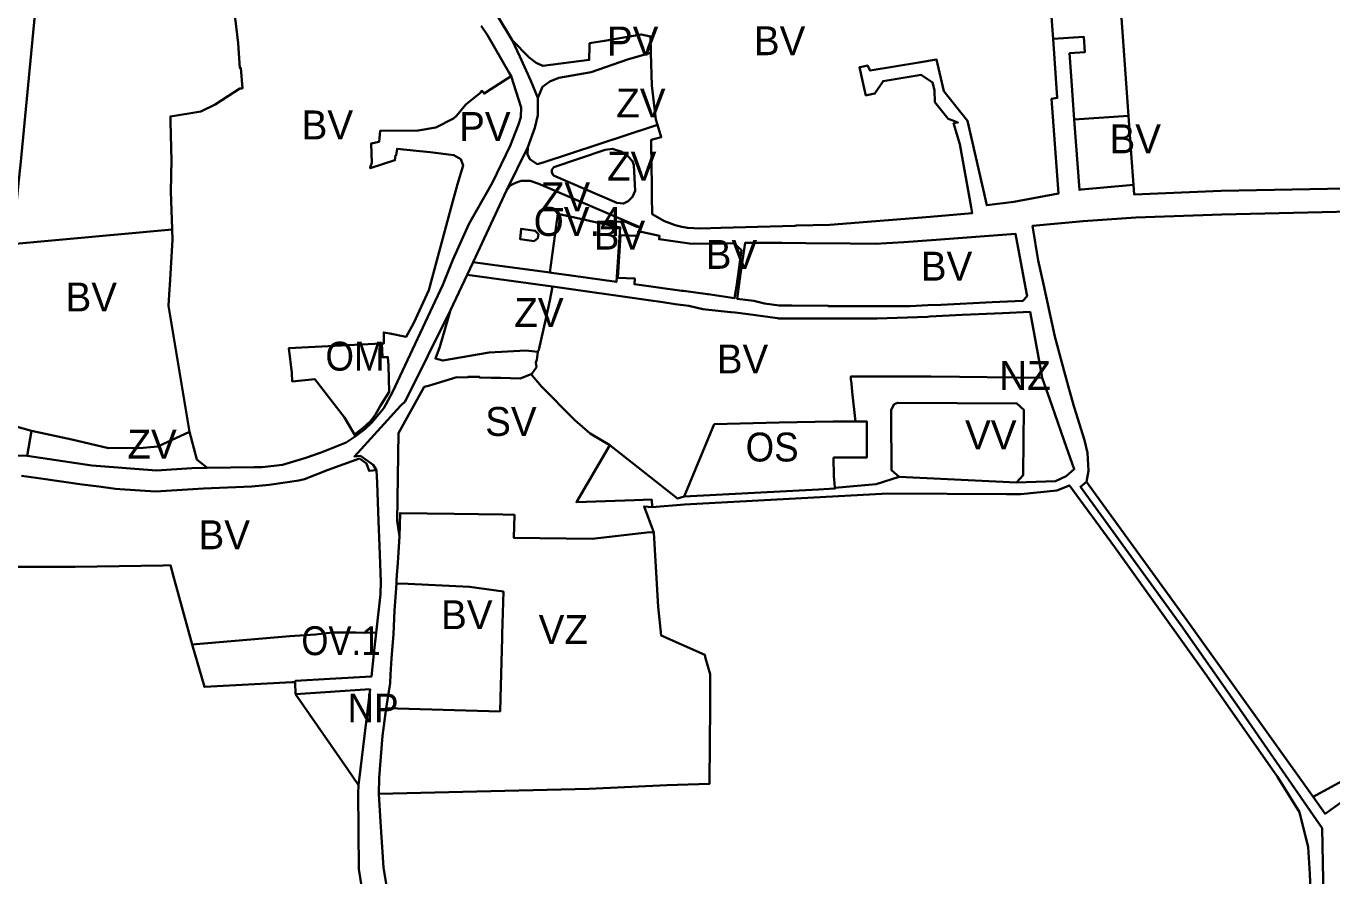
# Model space of a CAD drawing. Extents: x -650451 to -642268, y -1075216 to -1066610.
# Drawn here: x -643995 to -643317, y -1070322 to -1069881 of the extents above; entities that cross this region are included whole.
import ezdxf

# ---------------------------------------------------------------- set-up
doc = ezdxf.new("R2010")
doc.units = 0
doc.header["$LTSCALE"] = 6
doc.layers.add('1', color=7, linetype='Continuous', lineweight=35)
doc.layers.add('2', color=7, linetype='Continuous')
doc.layers.add('3', color=7, linetype='Continuous')

msp = doc.modelspace()

# ---------------------------------------------------------------- linework, layer by layer
at = {"layer": '1'}
for p, q in [((-643738.33, -1069896.97), (-643742.29, -1069888.47)), ((-643732.53, -1069909.55), (-643738.33, -1069896.97)), ((-643729.03, -1069918.43), (-643732.53, -1069909.55)), ((-643728.96, -1069927.36), (-643729.03, -1069918.43)), ((-643737.7, -1069923.41), (-643737.81, -1069928.44)), ((-643730.52, -1069934.04), (-643728.96, -1069927.36)), ((-643422.204, -1069927.68), (-643450.3, -1069929.7)), ((-643738.92, -1069932.34), (-643742.07, -1069940.15)), ((-643737.81, -1069928.44), (-643738.92, -1069932.34)), ((-643734.17, -1069944.01), (-643730.52, -1069934.04)), ((-643745.22, -1069966.6), (-643734.17, -1069944.01)), ((-643762.62, -1070003.76), (-643745.22, -1069966.6)), ((-643918.88, -1069986.82), (-644004.06, -1069994.59)), ((-643765.72, -1070010.38), (-643762.62, -1070003.76)), ((-643774.32, -1070028.74), (-643765.72, -1070010.38)), ((-643721.32, -1070016.37), (-643765.72, -1070010.38)), ((-643804.45, -1070071.29), (-643808.92, -1070079.54)), ((-643808.92, -1070079.54), (-643815.21, -1070087)), ((-643994.19, -1070104.38), (-643991.99, -1070091.37)), ((-643824.22, -1070093.34), (-643823.88, -1070094.27)), ((-644004.68, -1070104.25), (-643994.19, -1070104.38)), ((-643842.52, -1070102.99), (-643849.43, -1070105.38)), ((-643876.23, -1070110.29), (-643900.73, -1070110.57)), ((-643849.43, -1070105.38), (-643861.56, -1070109.03)), ((-643837.88, -1070111.63), (-643821.62, -1070105.75)), ((-643821.62, -1070105.75), (-643817.98, -1070108.27)), ((-643814.47, -1070109.04), (-643821.16, -1070104.38)), ((-643812.68, -1070111.83), (-643814.47, -1070109.04)), ((-643997.23, -1070114.76), (-643988.28, -1070116.02)), ((-643988.28, -1070116.02), (-643965.66, -1070119.19)), ((-643850.1, -1070116.44), (-643837.88, -1070111.63)), ((-643541.19, -1070115.27), (-643480.35, -1070118.12)), ((-643965.66, -1070119.19), (-643956.95, -1070120.26)), ((-643854.84, -1070228.19), (-643854.98, -1070221.87))]:
    msp.add_line(p, q, dxfattribs=at)
for points in [[(-643902.55, -1069742.76), (-643980.59, -1069773.52), (-643987.99, -1069851.72), (-643997.58, -1069951.51), (-643998.84, -1069964.53), (-644000.57, -1069982.55), (-644002.61, -1069991.44), (-644004.06, -1069994.59)], [(-643918.88, -1069986.82), (-643918.89, -1069986.45), (-643919.56, -1069967.29), (-643919.32, -1069950.49), (-643919.43, -1069945.16), (-643919.45, -1069944.39), (-643919.73, -1069930.79), (-643919.78, -1069928.09), (-643903.94, -1069925.59), (-643896.57, -1069921.83), (-643883.81, -1069913.64), (-643882.43, -1069913.54), (-643883.23, -1069902.88), (-643883.82, -1069902.98), (-643884.67, -1069890.08), (-643887.35, -1069866.84), (-643890.8, -1069837), (-643893.29, -1069813.42), (-643895.71, -1069795.81), (-643898.69, -1069775.37), (-643902.55, -1069742.76)], [(-643419.62, -1069963.66), (-643419.27, -1069968.58), (-643373.94, -1069966.68), (-643254.27, -1069964.45), (-643208.32, -1069959.24), (-643177.66, -1069954.76), (-643165.1, -1069952.97), (-643104.67, -1069937.61), (-643100.67, -1069936.63), (-642920.18, -1069878.46), (-642864.62, -1069858.27), (-642788.08, -1069827.14), (-642782.69, -1069824.93)], [(-643742.29, -1069888.47), (-643766.19, -1069848.7), (-643771.78, -1069833.76)], [(-643422.204, -1069927.68), (-643427.6, -1069852.59), (-643463.51, -1069857.44)], [(-643463.51, -1069857.44), (-643463.31, -1069860.18), (-643461.326, -1069887.84)], [(-643758.44, -1069881.07), (-643755.12, -1069885.83), (-643743.79, -1069905.36)], [(-643670.19, -1069895.08), (-643670.38, -1069886.48), (-643675.37, -1069885.47), (-643694.39, -1069888.73), (-643702.06, -1069890.07), (-643702.1, -1069891.54), (-643702.27, -1069898.7), (-643726.36, -1069901.85), (-643729.79, -1069900.16), (-643733.46, -1069897.54), (-643742.29, -1069888.47)], [(-643450.3, -1069929.7), (-643451.74, -1069909.63), (-643452.77, -1069895.25), (-643444.79, -1069894.68), (-643445.37, -1069886.7), (-643461.326, -1069887.84)], [(-643461.326, -1069887.84), (-643459.13, -1069918.47), (-643462.1, -1069918.97), (-643458.57, -1069968.17), (-643481.78, -1069972.39), (-643495.77, -1069974.18), (-643505.75, -1069930.32), (-643518.04, -1069914.93), (-643521.85, -1069898.57), (-643531.12, -1069900.1), (-643556.34, -1069904.25), (-643557.79, -1069901.58), (-643561.44, -1069902.43), (-643561.93, -1069902.54), (-643560.27, -1069909.62), (-643558.51, -1069917.18), (-643558.02, -1069917.07), (-643553.88, -1069916.1), (-643549.62, -1069909.73), (-643529.84, -1069906.47), (-643523.88, -1069910.46), (-643522.93, -1069914.51), (-643522.73, -1069920.68), (-643515.9, -1069929.25), (-643513.45, -1069930.21), (-643510.73, -1069931.27), (-643513.03, -1069931.61), (-643509.76, -1069942.51), (-643503.83, -1069975.21), (-643503.28, -1069978.23), (-643525.19, -1069980.24), (-643577.28, -1069984.45), (-643594.61, -1069984.78), (-643595.41, -1069984.8), (-643633.99, -1069985.92), (-643644.43, -1069986.23), (-643647.93, -1069986.17), (-643651.29, -1069985.85), (-643653.13, -1069985.58), (-643654.19, -1069985.42), (-643657.61, -1069984.47), (-643663.25, -1069982.43), (-643669.55, -1069978.85), (-643669.69, -1069969.4), (-643669.81, -1069962.16), (-643669.9, -1069955.17), (-643670.1, -1069940.27), (-643664.84, -1069938.85), (-643666.76, -1069932.44)], [(-643729.03, -1069918.43), (-643726.55, -1069912.75), (-643722.71, -1069909.9), (-643718.01, -1069908.06), (-643701.32, -1069905.05), (-643682.31, -1069898.46), (-643672.1, -1069895.61), (-643670.19, -1069895.08)], [(-643670.19, -1069895.08), (-643669.81, -1069912.01), (-643667.59, -1069929.66), (-643666.76, -1069932.44)], [(-643742.81, -1069907.09), (-643753.35, -1069913.96), (-643756.9, -1069916.19), (-643757.86, -1069914.84), (-643758.62, -1069915.19), (-643758.42, -1069915.49), (-643759.21, -1069916.13), (-643766.34, -1069921.94), (-643771.16, -1069927.75), (-643772.85, -1069929.11), (-643781.91, -1069933.8), (-643791.18, -1069935.34), (-643810.91, -1069935.62), (-643811.39, -1069941.24), (-643815.46, -1069942.05), (-643815.13, -1069952.16), (-643815.99, -1069954.63), (-643816.05, -1069955.02), (-643803.21, -1069950.84), (-643802.81, -1069948.22), (-643802.52, -1069948.24), (-643802.06, -1069944.84), (-643791.94, -1069945.92), (-643784.86, -1069946.66), (-643772.59, -1069948.11), (-643769.02, -1069950.29), (-643767.83, -1069953.6), (-643770.72, -1069963.27), (-643774.22, -1069975.86), (-643783.89, -1070011.95), (-643785.51, -1070018.31), (-643793.4, -1070035.34), (-643797.34, -1070042.53), (-643805.84, -1070040.84), (-643808.98, -1070040.25), (-643808.93, -1070045.95), (-643810, -1070046)], [(-643743.79, -1069905.36), (-643742.81, -1069907.09), (-643737.7, -1069923.41)], [(-643419.62, -1069963.66), (-643420.79, -1069947.35), (-643422.204, -1069927.68)], [(-643666.76, -1069932.44), (-643668.91, -1069933.14), (-643726.19, -1069951.97), (-643729.35, -1069952.81), (-643733.15, -1069950.22), (-643734.27, -1069947.61), (-643734.17, -1069944.01)], [(-643450.3, -1069929.7), (-643447.67, -1069966.19), (-643446.63, -1069966), (-643419.62, -1069963.66)], [(-643742.07, -1069940.15), (-643743.38, -1069943.39), (-643752.49, -1069962.35), (-643764.87, -1069984.09)], [(-643695.125, -1069983.767), (-643692.98, -1069982.69), (-643691.06, -1069982.27), (-643687.81, -1069982.82), (-643685.67, -1069982.55), (-643683.42, -1069982.81), (-643677.51, -1069985.4), (-643676.37, -1069985.39), (-643728.47, -1069963.1), (-643732.86, -1069961.6), (-643737.58, -1069961.56), (-643740.49, -1069962.49), (-643743.25, -1069964.02), (-643745.22, -1069966.6)], [(-643695.125, -1069983.767), (-643702.09, -1069982.21), (-643707.53, -1069981.08), (-643718.6, -1069978.57), (-643722.74, -1070009.16)], [(-643254.4, -1069976.15), (-643373.64, -1069979.08), (-643418.4, -1069980.62), (-643445.77, -1069982.42), (-643471.94, -1069984.91), (-643469.13, -1070002.85), (-643466.37, -1070015.26), (-643460.33, -1070042.34), (-643455.53, -1070060.39), (-643452.9, -1070069.97), (-643450.4, -1070079.05), (-643445.02, -1070096.17), (-643443.49, -1070102.74), (-643442.9, -1070112.05), (-643443.97, -1070117.9)], [(-643918.88, -1069986.82), (-643918.69, -1069992.23), (-643920.16, -1070015.69), (-643920.29, -1070017.73), (-643920.84, -1070026.46), (-643909.87, -1070091.95)], [(-643764.87, -1069984.09), (-643773.13, -1070002.49), (-643778.27, -1070015.49), (-643804.45, -1070071.29)], [(-643695.125, -1069983.767), (-643693.28, -1069984.18), (-643686.92, -1069985.56), (-643686.16, -1069985.71), (-643688.1, -1070013.97), (-643711.72, -1070010.71), (-643721.8, -1070009.29), (-643722.74, -1070009.16)], [(-643722.74, -1070009.16), (-643755.1, -1070004.78), (-643762.62, -1070003.76)], [(-643728.88, -1070050.26), (-643728.42, -1070049.37), (-643724.77, -1070033.13), (-643722.66, -1070023.7), (-643721.32, -1070016.37)], [(-643466.98, -1070063.76), (-643468.6, -1070054.97), (-643470.85, -1070042.79), (-643473.29, -1070029.61), (-643487.6, -1070030.24), (-643504.24, -1070030.98), (-643508.47, -1070031.16), (-643525.54, -1070032), (-643526.62, -1070032.13), (-643552.69, -1070032.99), (-643557.2, -1070033.03), (-643565.21, -1070033.03), (-643566.24, -1070033.01), (-643577.5, -1070033.02), (-643585.22, -1070033.01), (-643586.11, -1070032.93), (-643586.7, -1070033.07), (-643603.71, -1070033.01), (-643604.4, -1070032.91), (-643619.67, -1070030.77), (-643626.45, -1070029.9), (-643628.59, -1070029.68), (-643628.86, -1070029.65), (-643643.23, -1070028.19), (-643650.61, -1070026.47), (-643657.69, -1070025.5), (-643664.03, -1070024.6), (-643671.5, -1070023.55), (-643721.32, -1070016.37)], [(-643821.16, -1070104.38), (-643824.26, -1070104.66), (-643800.38, -1070078.4), (-643797.92, -1070076.1), (-643774.32, -1070028.74)], [(-643774.32, -1070028.74), (-643779.92, -1070047.69), (-643782.17, -1070053.87), (-643778.32, -1070054.84), (-643754.31, -1070050.67), (-643735.17, -1070049.66), (-643728.88, -1070050.26)], [(-644050.12, -1070033.64), (-644044.18, -1070064.43), (-644041.71, -1070077.29), (-644022.77, -1070082.66), (-644003.7, -1070088.06), (-643991.99, -1070091.37)], [(-643824.22, -1070093.34), (-643829.38, -1070084.37), (-643844.87, -1070064.51), (-643856.49, -1070065.66), (-643856.72, -1070061.26), (-643858.23, -1070048.35), (-643820.78, -1070046.59), (-643810, -1070046)], [(-643824.22, -1070093.34), (-643819.67, -1070089.82), (-643815.9, -1070086.27), (-643813.21, -1070082.8), (-643810.91, -1070078.63), (-643806.17, -1070071.18), (-643806.59, -1070057.37), (-643806.86, -1070053.03), (-643809.71, -1070053.15), (-643810, -1070046)], [(-643732.39, -1070061.88), (-643732.15, -1070061.76), (-643729.65, -1070058.21), (-643729.93, -1070055.92), (-643729.53, -1070054.51), (-643728.88, -1070050.26)], [(-643800.88, -1070146.32), (-643802.09, -1070138.03), (-643801.31, -1070092.6), (-643787.98, -1070068.57), (-643785.75, -1070067.9), (-643771, -1070063.49), (-643765.22, -1070063.59), (-643765.22, -1070063.29), (-643759.22, -1070063.39), (-643759.23, -1070063.69), (-643753.18, -1070063.79), (-643752.98, -1070063.79), (-643748.14, -1070063.86), (-643738.08, -1070064.14), (-643732.39, -1070061.88)], [(-643732.39, -1070061.88), (-643731.97, -1070062.7), (-643727.07, -1070068.27), (-643710.29, -1070085.29), (-643709.81, -1070085.75), (-643701.7, -1070092.73), (-643691.59, -1070098.73)], [(-643466.98, -1070063.76), (-643509.99, -1070063.32), (-643524.89, -1070063.17), (-643552.04, -1070063.13), (-643566.34, -1070063.1), (-643566.34, -1070064.44), (-643566.09, -1070066.76), (-643565.62, -1070071.18), (-643564, -1070086.45)], [(-643466.98, -1070063.76), (-643461.99, -1070078.02), (-643455.5, -1070096.53), (-643450.34, -1070111.28), (-643454.6, -1070114.84), (-643460.12, -1070117.42), (-643480.35, -1070118.12)], [(-643541.19, -1070115.27), (-643545.17, -1070111.83), (-643545.37, -1070083.6), (-643545.39, -1070080.47), (-643543.81, -1070077.47), (-643542.2, -1070076.82), (-643480.07, -1070077.11), (-643476.46, -1070080.46), (-643476.65, -1070096.06), (-643476.86, -1070114.3), (-643480.35, -1070118.12)], [(-643815.21, -1070087), (-643819.06, -1070090.61), (-643823.88, -1070094.27)], [(-643652.98, -1070125.53), (-643637.32, -1070087.9), (-643603.66, -1070086.95), (-643575.48, -1070086.52), (-643573.77, -1070086.55), (-643564, -1070086.45)], [(-643574.72, -1070120.95), (-643574.92, -1070118.6), (-643575.25, -1070114.83), (-643575.33, -1070105.28), (-643558.05, -1070105.19), (-643558.02, -1070086.58), (-643564, -1070086.45)], [(-643991.99, -1070091.37), (-643971.03, -1070095.79), (-643951.99, -1070100.35), (-643933.96, -1070100.18), (-643926.33, -1070099.5), (-643909.87, -1070091.95)], [(-643900.73, -1070110.57), (-643906.06, -1070106.23), (-643909.87, -1070091.95)], [(-643823.88, -1070094.27), (-643828.55, -1070097.48), (-643841.58, -1070102.66), (-643842.52, -1070102.99)], [(-643691.59, -1070098.73), (-643708.96, -1070128.43), (-643678.68, -1070127.35), (-643669.82, -1070127.03), (-643669.62, -1070131.03)], [(-643652.98, -1070125.53), (-643656.38, -1070126.56), (-643691.59, -1070098.73)], [(-643927.05, -1070111.9), (-643960.58, -1070109.39), (-643994.19, -1070104.38)], [(-643900.73, -1070110.57), (-643908.61, -1070110.66), (-643927.05, -1070111.9)], [(-643861.56, -1070109.03), (-643872.23, -1070110.25), (-643876.23, -1070110.29)], [(-643817.98, -1070108.27), (-643816.58, -1070112.14), (-643812.68, -1070111.83)], [(-643877.6, -1070120.22), (-643868.55, -1070119.48), (-643853.12, -1070117.14), (-643850.1, -1070116.44)], [(-643812.68, -1070111.83), (-643812.42, -1070118.32), (-643811.64, -1070138.19), (-643811.2, -1070151.02), (-643810.49, -1070169.78), (-643810.68, -1070176.11), (-643812.86, -1070196.23)], [(-643541.19, -1070115.27), (-643553.16, -1070118.97), (-643574.72, -1070120.95)], [(-643323.48, -1070404.29), (-643323.32, -1070398.24), (-643319.68, -1070396.52), (-643321.63, -1070297.65), (-643365.81, -1070233.74), (-643394.72, -1070192.46), (-643447.11, -1070120.36), (-643443.97, -1070117.9)], [(-643443.97, -1070117.9), (-643391.77, -1070189.72), (-643326.26, -1070281.43)], [(-643956.95, -1070120.26), (-643948.28, -1070121.51), (-643946.13, -1070121.7)], [(-643946.13, -1070121.7), (-643927.49, -1070122.78), (-643902.7, -1070121.29), (-643877.6, -1070120.22)], [(-643377.4, -1070373.91), (-643369.96, -1070370.47), (-643364.57, -1070372.2), (-643339.86, -1070385.67), (-643332.76, -1070386.69), (-643328.7, -1070384.53), (-643327.21, -1070380.37), (-643328.23, -1070357.18), (-643328.02, -1070343.62), (-643327.74, -1070325.85), (-643328, -1070321.45), (-643328.87, -1070307.62), (-643333.3, -1070289.47), (-643344.72, -1070271.05), (-643381.54, -1070218.57), (-643429.35, -1070151.61), (-643452.86, -1070119.74), (-643459.33, -1070122.38), (-643478.13, -1070124.25), (-643485.57, -1070124.21), (-643547.12, -1070123.91), (-643652.76, -1070129.53), (-643669.62, -1070131.03)], [(-643574.72, -1070120.95), (-643574.68, -1070121.37), (-643583.12, -1070121.82), (-643652.98, -1070125.53)], [(-643669.62, -1070131.03), (-643673.76, -1070130.59), (-643668.79, -1070144.14)], [(-644050.01, -1070138.19), (-644047.4, -1070162.68), (-644029.46, -1070162.44), (-644001.25, -1070162.03), (-643969.23, -1070161.95), (-643923.5, -1070161.3), (-643919.79, -1070161.15), (-643918.18, -1070167.04), (-643908.56, -1070202.27)], [(-643800.88, -1070146.32), (-643800.5, -1070134.09), (-643772.38, -1070134.47), (-643747.09, -1070134.82), (-643741.1, -1070134.91), (-643741.39, -1070146.98), (-643700.68, -1070147.41), (-643670.82, -1070144.04), (-643668.79, -1070144.14)], [(-643668.79, -1070144.14), (-643666.41, -1070182.7), (-643664.83, -1070197.66), (-643642.28, -1070207.75), (-643641.8, -1070209.42), (-643639.36, -1070217.78), (-643639.49, -1070235.43), (-643639.63, -1070253.09), (-643639.79, -1070274.68), (-643661.89, -1070275.34), (-643702.24, -1070277.22), (-643767.92, -1070278.79), (-643811.51, -1070279.84)], [(-643802.43, -1070170.63), (-643802.31, -1070168.83), (-643802.15, -1070166.28), (-643801.76, -1070159.87), (-643800.88, -1070146.32)], [(-643802.43, -1070170.63), (-643803.34, -1070184.74), (-643804.01, -1070196.99), (-643804.92, -1070209.57), (-643805.46, -1070217.99), (-643805.74, -1070222.47), (-643807.76, -1070235.39)], [(-643807.76, -1070235.39), (-643801.78, -1070235.57), (-643748.61, -1070237.12), (-643748.41, -1070230.13), (-643747.5, -1070198.86), (-643747.45, -1070196.95), (-643746.8, -1070174.87), (-643764.44, -1070172.34), (-643796.35, -1070170.9), (-643802.43, -1070170.63)], [(-643812.86, -1070196.23), (-643823.46, -1070196.05), (-643835.87, -1070196.07), (-643844.39, -1070197.15), (-643857.8, -1070198.08), (-643908.56, -1070202.27)], [(-643854.98, -1070221.87), (-643854.85, -1070221.2), (-643837.09, -1070220.17), (-643815.36, -1070218.9), (-643814.1, -1070207.22), (-643813.9, -1070205.47), (-643812.86, -1070196.23)], [(-643326.26, -1070281.43), (-643267.55, -1070249.49), (-643219.4, -1070225.8), (-643207.1, -1070209.72), (-643187.06, -1070205.98), (-643066.26, -1070201.69), (-642950.42, -1070197.58)], [(-643854.98, -1070221.87), (-643856.64, -1070221.95), (-643902.14, -1070224.35), (-643908.56, -1070202.27)], [(-643326.26, -1070281.43), (-643320, -1070290.2), (-643267.75, -1070252.77), (-643208.09, -1070223.14), (-643196.16, -1070217.22), (-643185.16, -1070214.62), (-643086.36, -1070210.57), (-642946.24, -1070204.83)], [(-643854.84, -1070228.19), (-643816.06, -1070225.6), (-643821.11, -1070266.91), (-643822.14, -1070275.37)], [(-643822.14, -1070275.37), (-643827.73, -1070267.3), (-643854.84, -1070228.19)], [(-643811.51, -1070279.84), (-643811.34, -1070271.58), (-643809.72, -1070249.74), (-643807.76, -1070235.39)], [(-643822.14, -1070275.37), (-643822.17, -1070276.1), (-643822.26, -1070278.85), (-643821.9, -1070319.09), (-643814.11, -1070367.77)], [(-643811.51, -1070279.84), (-643810.66, -1070294.47), (-643809.12, -1070318.15), (-643808.57, -1070321.41), (-643801.16, -1070365.63), (-643793.87, -1070409.87), (-643790.37, -1070435.73), (-643789.85, -1070457.79), (-643792.3, -1070491.62), (-643685.51, -1070484.11), (-643556.78, -1070472.69), (-643535.28, -1070462.36), (-643515.79, -1070458.2), (-643493.94, -1070454.16), (-643457.91, -1070443.79), (-643443.3, -1070435.98)]]:
    msp.add_lwpolyline(points, dxfattribs=at)
for points in [[(-643687.85, -1069972.9), (-643684.5, -1069973.31), (-643682, -1069972.15), (-643679.71, -1069969.77), (-643678.33, -1069966.67), (-643679.09, -1069953.46), (-643679.77, -1069951.32), (-643682.3, -1069948.47), (-643685.86, -1069946.22), (-643690.23, -1069944.82), (-643693.98, -1069945.46), (-643720.58, -1069954.37), (-643721.63, -1069955.76), (-643721.65, -1069957.1), (-643720.77, -1069958.66)], [(-643730.92, -1069992.81), (-643728.89, -1069991.29), (-643728.65, -1069989.26), (-643730.27, -1069987.46), (-643737.64, -1069986.44), (-643738.14, -1069991.76)], [(-643627.08, -1069993.9), (-643636.93, -1069994.15), (-643650.19, -1069994.07), (-643665.96, -1069991.85), (-643665.68, -1069990.13), (-643676.8, -1069987.7), (-643676.97, -1069990.13), (-643686.03, -1069989.68), (-643687.34, -1070011.84), (-643678.6, -1070012.22), (-643678.79, -1070015.26), (-643654.13, -1070018.6), (-643653.27, -1070018.62), (-643640.91, -1070020.39), (-643640.48, -1070020.46), (-643626.74, -1070022.51), (-643625.81, -1070016.37), (-643623.18, -1069997.44)], [(-643589.72, -1069993.89), (-643566.66, -1069994.13), (-643553.73, -1069994.27), (-643538.8, -1069993.45), (-643522.05, -1069992.11), (-643480.89, -1069988.97), (-643475.19, -1070019.64), (-643474.87, -1070021.37), (-643476.97, -1070023.77), (-643493.01, -1070024.55), (-643519.5, -1070025.83), (-643526.37, -1070026.15), (-643535.64, -1070026.62), (-643536.38, -1070026.56), (-643567.42, -1070026.64), (-643577.99, -1070026.67), (-643577.93, -1070026.44), (-643596.99, -1070026.28), (-643603.53, -1070026.3), (-643611.3, -1070025.3), (-643616.85, -1070023.86), (-643625.49, -1070022.79), (-643623.65, -1070009.86), (-643621.3, -1069993.73), (-643602.06, -1069993.73)]]:
    msp.add_lwpolyline(points, close=True, dxfattribs=at)

# ---------------------------------------------------------------- texts
at = {"layer": '2'}
for s, p in [('PV', (-643693.068, -1069896.425)), ('BV', (-643616.744, -1069896.249)), ('ZV', (-643688.24, -1069928.61)), ('BV', (-643851.676, -1069939.975)), ('PV', (-643769.859, -1069940.794)), ('BV', (-643432.02, -1069947.203)), ('ZV', (-643693, -1069961.44)), ('ZV', (-643727.43, -1069977.33)), ('OV.4', (-643731.1, -1069990.13)), ('BV', (-643699.934, -1069997.226)), ('BV', (-643641.757, -1070007.231)), ('BV', (-643530.034, -1070013.345)), ('ZV', (-643741.2, -1070037.44)), ('BV', (-643636.013, -1070061.517)), ('NZ', (-643489.295, -1070070.098)), ('SV', (-643756.319, -1070093.99)), ('VV', (-643507.054, -1070100.973)), ('ZV', (-643942.148, -1070105.813)), ('BV', (-643905.222, -1070152.858)), ('BV', (-643779.23, -1070194.364)), ('VZ', (-643728.54, -1070202.06))]:
    msp.add_text(s, height=15, dxfattribs=at).set_placement(p)
for s, width, p in [('OM', 0.95, (-643839.28, -1070060.09)), ('OS', 0.95, (-643621.03, -1070107.27)), ('OV.1', 0.9, (-643851.78, -1070207.85)), ('NP', 0.95, (-643827.761, -1070242.833))]:
    msp.add_text(s, height=15, dxfattribs=dict(at, width=width)).set_placement(p)
at = {"layer": '3'}
msp.add_text('BV', height=15, dxfattribs=at).set_placement((-643974.297, -1070029.336))

doc.saveas('drawing.dxf')
